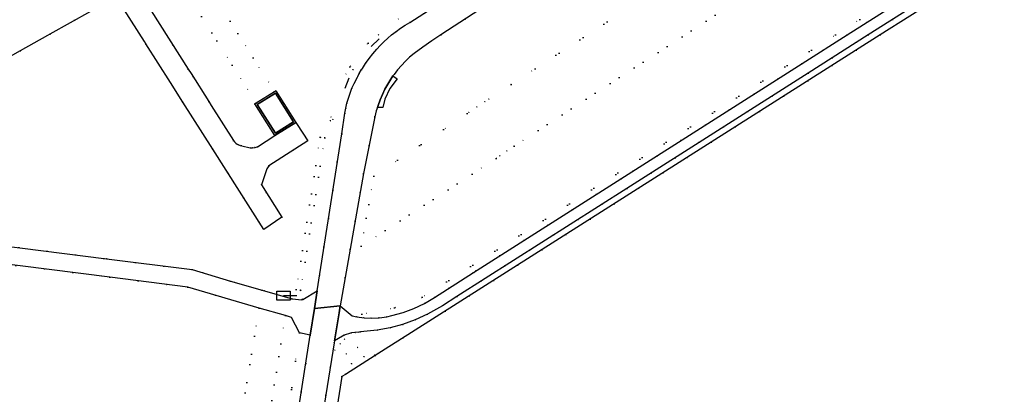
# Model space of a CAD drawing. Header units: metres. Extents: x 174791 to 179073, y 406431 to 409043.
# Tile 281 of 314: x 178170 to 178392, y 407919 to 408003. Entities that reach past the tile are written whole.
import ezdxf

# ---------------------------------------------------------------- set-up
doc = ezdxf.new("R2010")
doc.units = ezdxf.units.M
doc.linetypes.add('DOT', pattern=[6.35, 0, -6.35])
doc.layers.get('0').update_dxf_attribs({"color": 254})
for name, color, linetype in [('panden', 254, 'Continuous'), ('scheiding_hek', 254, 'Continuous'), ('straatmeubilair_afsluitboom', 254, 'Continuous'), ('terreindeelbegroeid', 254, 'DOT'), ('terreindeelonbegroeid', 254, 'DOT'), ('wegdeel_rijbaan', 254, 'Continuous'), ('wegdeel_voetpad', 254, 'Continuous')]:
    doc.layers.add(name, color=color, linetype=linetype)

# ---------------------------------------------------------------- blocks, each defined once
blk = doc.blocks.new('065')
at = {"color": 0, "linetype": 'Continuous'}
blk.add_line((0, 0), (3, 0), dxfattribs=at)
blk.add_3dface([(-1.5, 1), (1.5, 1), (1.5, -1), (-1.5, -1)], dxfattribs=at)

msp = doc.modelspace()

# ---------------------------------------------------------------- linework, layer by layer
at = {"layer": 'panden'}
msp.add_polyline3d([(178231.472, 407980.414, 0), (178227.407, 407977.876, 0), (178223.323, 407984.328, 0), (178227.403, 407986.874, 0)], close=True, dxfattribs=at)
at = {"layer": 'scheiding_hek'}
for p, q in [((178490.417, 408080.426), (178363.669, 408000)), ((178248.961, 407997.413), (178250.771, 407999.13)), ((178363.669, 408000), (178258.082, 407933.001)), ((178243.13, 407988.025), (178244.067, 407990.308)), ((178258.082, 407933.001), (178249.893, 407927.805)), ((178249.893, 407927.805), (178243.194, 407923.554)), ((178243.194, 407923.554), (178242.417, 407923.061)), ((178242.417, 407923.061), (178224.2, 407808.693))]:
    msp.add_line(p, q, dxfattribs=at)
at = {"layer": 'terreindeelbegroeid'}
for points in [[(178500, 408092.902, 0), (178353.59, 408000, 0), (178260.504, 407940.933, 0), (178254.272, 407938.57, 0), (178246.917, 407937.084, 0), (178245.785, 407936.518, 0), (178244.71, 407936.74, 0), (178242.029, 407939.02, 0), (178247.252, 407968.755, 0), (178249.823, 407981.574, 0), (178250.145, 407982.862, 0), (178250.392, 407983.668, 0), (178251.59, 407983.664, 0), (178252.078, 407985.5, 0), (178253.183, 407987.893, 0), (178254.866, 407990.075, 0), (178253.901, 407990.747, 0), (178254.147, 407991.102, 0), (178254.947, 407992.136, 0), (178255.799, 407993.128, 0), (178256.701, 407994.074, 0), (178257.65, 407994.973, 0), (178258.644, 407995.822, 0), (178260.625, 407997.248, 0), (178262.631, 407998.641, 0), (178264.659, 408000, 0), (178315.698, 408033.184, 0)], [(178431.131, 408047.481, 0), (178387.891, 408020.1, 0), (178356.203, 408000, 0), (178346.049, 407993.559, 0), (178305.198, 407967.579, 0), (178272.01, 407946.5, 0), (178263.24, 407940.89, 0), (178260.996, 407939.527, 0), (178258.636, 407938.379, 0), (178256.188, 407937.459, 0), (178253.665, 407936.774, 0), (178252.51, 407936.54, 0), (178250.757, 407936.302, 0), (178248.99, 407936.228, 0), (178247.381, 407936.304, 0), (178245.785, 407936.518, 0), (178246.917, 407937.084, 0), (178254.272, 407938.57, 0), (178260.504, 407940.933, 0), (178353.59, 408000, 0), (178500, 408092.902, 0)], [(178490.417, 408080.426, 0), (178388.948, 408016.04, 0), (178363.669, 408000, 0), (178258.082, 407933.001, 0), (178256.137, 407931.767, 0), (178249.893, 407927.805, 0), (178249.848, 407927.876, 0), (178246.563, 407933.117, 0), (178250.35, 407933.51, 0), (178253.243, 407934.019, 0), (178256.08, 407934.78, 0), (178258.918, 407935.82, 0), (178261.66, 407937.09, 0), (178265.063, 407938.977, 0), (178268.31, 407941.12, 0), (178306.57, 407965.42, 0), (178347.42, 407991.4, 0), (178360.978, 408000, 0), (178389.26, 408017.94, 0), (178432.5, 408045.32, 0)], [(178407.17, 408069.945, 0), (178351.535, 408034.617, 0), (178350.392, 408033.892, 0), (178325.428, 408018.041, 0), (178317.633, 408012.972, 0), (178280.518, 407988.841, 0), (178275.467, 407985.557, 0), (178274.575, 407984.977, 0), (178272.775, 407983.771, 0), (178271.017, 407982.55, 0), (178270.621, 407982.265, 0), (178249.569, 407968.157, 0), (178246.736, 407952.407, 0), (178277.13, 407972.168, 0), (178277.134, 407972.161, 0), (178277.181, 407972.202, 0), (178277.945, 407972.752, 0), (178279.538, 407973.858, 0), (178281.186, 407974.962, 0), (178331.915, 408007.945, 0), (178356.825, 408023.762, 0), (178423.579, 408066.149, 0)], [(178423.579, 408066.149, 0), (178356.825, 408023.762, 0), (178331.915, 408007.945, 0), (178281.186, 407974.962, 0), (178279.538, 407973.858, 0), (178277.945, 407972.752, 0), (178277.181, 407972.202, 0), (178277.134, 407972.161, 0), (178277.13, 407972.168, 0), (178246.736, 407952.407, 0), (178249.569, 407968.157, 0), (178270.621, 407982.265, 0), (178271.017, 407982.55, 0), (178272.775, 407983.771, 0), (178274.575, 407984.977, 0), (178275.467, 407985.557, 0), (178280.518, 407988.841, 0), (178317.633, 408012.972, 0), (178325.428, 408018.041, 0), (178350.392, 408033.892, 0), (178351.535, 408034.617, 0), (178407.17, 408069.945, 0)], [(178191.553, 408008.558, 0), (178197.951, 407998.488, 0), (178198.252, 407998.014, 0), (178203.805, 407989.274, 0), (178206.596, 407984.877, 0), (178213.312, 407974.294, 0), (178224.794, 407956.182, 0), (178228.852, 407958.93, 0), (178224.262, 407966.212, 0), (178225.486, 407969.818, 0), (178225.955, 407970.545, 0), (178234.705, 407976.116, 0), (178232.337, 407979.808, 0), (178232.036, 407980.278, 0), (178227.537, 407987.421, 0), (178227.233, 407987.22, 0), (178222.406, 407994.862, 0), (178210.335, 408013.973, 0)], [(178206.195, 408011.354, 0), (178217.695, 407993.209, 0), (178223.11, 407984.665, 0), (178222.787, 407984.448, 0), (178227.283, 407977.327, 0), (178223.354, 407974.762, 0), (178222.822, 407974.617, 0), (178222.275, 407974.556, 0), (178221.724, 407974.58, 0), (178219.834, 407974.999, 0), (178219.46, 407975.08, 0), (178219.103, 407975.217, 0), (178218.769, 407975.405, 0), (178218.468, 407975.641, 0), (178218.206, 407975.919, 0), (178217.988, 407976.234, 0), (178212.961, 407984.121, 0), (178212.402, 407984.997, 0), (178208.404, 407991.27, 0), (178207.756, 407992.287, 0), (178199.448, 408005.403, 0)], [(178271.595, 408011.797, 0), (178257.69, 408002.814, 0), (178256.626, 408002.174, 0), (178255.59, 408001.491, 0), (178254.582, 408000.766, 0), (178253.605, 408000, 0), (178252.716, 407999.245, 0), (178251.857, 407998.456, 0), (178251.029, 407997.635, 0), (178250.234, 407996.782, 0), (178249.353, 407995.755, 0), (178248.519, 407994.69, 0), (178247.734, 407993.589, 0), (178246.999, 407992.454, 0), (178246.835, 407992.174, 0), (178244.888, 407992.2, 0), (178243.294, 407991.169, 0), (178244.213, 407992.786, 0), (178248.332, 407998.157, 0), (178250.624, 408000, 0), (178255.16, 408003.628, 0)], [(178144.67, 407982.233, 0), (178169.94, 407996.424, 0), (178176.068, 407999.865, 0), (178176.566, 408000.144, 0), (178190.306, 408007.858, 0)], [(178255.16, 408003.628, 0), (178250.624, 408000, 0), (178248.332, 407998.157, 0), (178244.213, 407992.786, 0), (178243.294, 407991.169, 0), (178244.888, 407992.2, 0), (178246.835, 407992.174, 0), (178246.315, 407991.287, 0), (178245.956, 407990.602, 0), (178245.907, 407990.509, 0), (178245.144, 407989.05, 0), (178244.657, 407987.983, 0), (178244.226, 407986.893, 0), (178243.849, 407985.78, 0), (178243.53, 407984.649, 0), (178243.268, 407983.503, 0), (178243.065, 407982.345, 0), (178242.347, 407977.752, 0), (178240.326, 407980.962, 0), (178239.925, 407981.58, 0), (178239.794, 407980.662, 0), (178238.516, 407976.781, 0), (178237.528, 407976.937, 0), (178232.102, 407942.636, 0), (178233.09, 407942.479, 0), (178233.566, 407940.445, 0), (178233.372, 407940.331, 0), (178231.156, 407940.551, 0), (178224.459, 407942.483, 0), (178217.316, 407944.543, 0), (178208.692, 407947.13, 0), (178188.79, 407949.66, 0), (178156.195, 407953.805, 0)], [(178049.674, 407914.384, 0), (178085.551, 407936.891, 0), (178120.399, 407943.139, 0), (178156.164, 407949.694, 0), (178190.101, 407945.467, 0), (178207.693, 407943.167, 0), (178223.788, 407938.491, 0), (178212.419, 407870.83, 0)], [(178212.419, 407870.83, 0), (178223.788, 407938.491, 0), (178229.713, 407936.769, 0), (178219.869, 407876.669, 0)]]:
    msp.add_polyline3d(points, dxfattribs=at)
for points in [[(178242.347, 407977.752, 0), (178236.812, 407942.347, 0), (178233.566, 407940.445, 0), (178233.09, 407942.479, 0), (178238.516, 407976.781, 0), (178239.794, 407980.662, 0), (178239.925, 407981.58, 0), (178240.326, 407980.962, 0)], [(178238.516, 407976.781, 0), (178233.09, 407942.479, 0), (178232.102, 407942.636, 0), (178237.528, 407976.937, 0)], [(178232.863, 407932.9, 0), (178224.649, 407875.877, 0), (178219.869, 407876.669, 0), (178229.713, 407936.769, 0), (178231.01, 407936.392, 0)], [(178235.248, 407932.346, 0), (178225.011, 407866.929, 0), (178224.547, 407865.735, 0), (178223.862, 407864.653, 0), (178222.983, 407863.722, 0), (178221.941, 407862.978, 0), (178220.704, 407862.424, 0), (178219.38, 407862.132, 0), (178218.024, 407862.116, 0), (178217.658, 407862.177, 0), (178218.284, 407865.951, 0), (178220.013, 407875.848, 0), (178219.869, 407876.669, 0), (178224.649, 407875.877, 0), (178232.863, 407932.9, 0), (178232.873, 407932.881, 0)], [(178242.038, 407930.418, 0), (178240.659, 407930.639, 0), (178240.728, 407931.071, 0), (178242.529, 407932.172, 0), (178242.88, 407932.34, 0), (178244.309, 407932.847, 0), (178244.57, 407932.91, 0), (178245.375, 407932.994, 0), (178242.971, 407931.486, 0)], [(178249.848, 407927.876, 0), (178247.364, 407927.562, 0), (178245.896, 407929.615, 0), (178243.391, 407928.171, 0), (178244.585, 407925.963, 0), (178243.183, 407923.579, 0), (178240.808, 407929.01, 0), (178242.038, 407930.418, 0), (178242.971, 407931.486, 0), (178245.375, 407932.994, 0), (178246.236, 407933.083, 0), (178246.563, 407933.117, 0)], [(178242.038, 407930.418, 0), (178240.808, 407929.01, 0), (178243.183, 407923.579, 0), (178243.194, 407923.554, 0), (178242.417, 407923.061, 0), (178228.481, 407835.571, 0), (178225.479, 407836.049, 0), (178240.659, 407930.639, 0)], [(178249.848, 407927.876, 0), (178249.893, 407927.805, 0), (178243.194, 407923.554, 0), (178243.183, 407923.579, 0), (178244.585, 407925.963, 0), (178243.391, 407928.171, 0), (178245.896, 407929.615, 0), (178247.364, 407927.562, 0)]]:
    msp.add_polyline3d(points, close=True, dxfattribs=at)
at = {"layer": 'terreindeelonbegroeid'}
msp.add_polyline3d([(178227.233, 407987.22, 0), (178223.11, 407984.665, 0), (178217.695, 407993.209, 0), (178206.195, 408011.354, 0), (178206.359, 408011.458, 0), (178206.419, 408011.487, 0), (178207.663, 408012.276, 0), (178208.779, 408012.986, 0), (178210.035, 408013.777, 0), (178210.309, 408013.956, 0), (178210.335, 408013.973, 0), (178222.406, 407994.862, 0)], close=True, dxfattribs=at)
at = {"layer": 'wegdeel_rijbaan'}
for points in [[(178315.698, 408033.184, 0), (178264.659, 408000, 0), (178262.631, 407998.641, 0), (178260.625, 407997.248, 0), (178258.644, 407995.822, 0), (178257.65, 407994.973, 0), (178256.701, 407994.074, 0), (178255.799, 407993.128, 0), (178254.947, 407992.136, 0), (178254.147, 407991.102, 0), (178253.901, 407990.747, 0), (178253.401, 407990.028, 0), (178252.711, 407988.918, 0), (178252.079, 407987.773, 0), (178251.507, 407986.598, 0), (178250.988, 407985.377, 0), (178250.534, 407984.13, 0), (178250.392, 407983.668, 0), (178250.145, 407982.862, 0), (178249.823, 407981.574, 0), (178247.252, 407968.755, 0), (178242.029, 407939.02, 0), (178236.192, 407938.38, 0), (178236.812, 407942.347, 0), (178242.347, 407977.752, 0), (178243.065, 407982.345, 0), (178243.268, 407983.503, 0), (178243.53, 407984.649, 0), (178243.849, 407985.78, 0), (178244.226, 407986.893, 0), (178244.657, 407987.983, 0), (178245.144, 407989.05, 0), (178245.907, 407990.509, 0), (178245.956, 407990.602, 0), (178246.315, 407991.287, 0), (178246.835, 407992.174, 0), (178246.999, 407992.454, 0), (178247.734, 407993.589, 0), (178248.519, 407994.69, 0), (178249.353, 407995.755, 0), (178250.234, 407996.782, 0), (178251.029, 407997.635, 0), (178251.857, 407998.456, 0), (178252.716, 407999.245, 0), (178253.605, 408000, 0), (178254.582, 408000.766, 0), (178255.59, 408001.491, 0), (178256.626, 408002.174, 0), (178257.69, 408002.814, 0), (178271.595, 408011.797, 0)], [(178389.26, 408017.94, 0), (178360.978, 408000, 0), (178347.42, 407991.4, 0), (178306.57, 407965.42, 0), (178268.31, 407941.12, 0), (178265.063, 407938.977, 0), (178261.66, 407937.09, 0), (178258.918, 407935.82, 0), (178256.08, 407934.78, 0), (178253.243, 407934.019, 0), (178250.35, 407933.51, 0), (178246.563, 407933.117, 0), (178246.236, 407933.083, 0), (178245.375, 407932.994, 0), (178244.57, 407932.91, 0), (178244.309, 407932.847, 0), (178242.88, 407932.34, 0), (178242.529, 407932.172, 0), (178240.728, 407931.071, 0), (178241.743, 407937.393, 0), (178242.029, 407939.02, 0), (178244.71, 407936.74, 0), (178245.785, 407936.518, 0), (178247.381, 407936.304, 0), (178248.99, 407936.228, 0), (178250.757, 407936.302, 0), (178252.51, 407936.54, 0), (178253.665, 407936.774, 0), (178256.188, 407937.459, 0), (178258.636, 407938.379, 0), (178260.996, 407939.527, 0), (178263.24, 407940.89, 0), (178272.01, 407946.5, 0), (178305.198, 407967.579, 0), (178346.049, 407993.559, 0), (178356.203, 408000, 0), (178387.891, 408020.1, 0)], [(178190.306, 408007.858, 0), (178176.566, 408000.144, 0), (178176.068, 407999.865, 0), (178169.94, 407996.424, 0), (178144.67, 407982.233, 0)], [(178199.448, 408005.403, 0), (178207.756, 407992.287, 0), (178208.404, 407991.27, 0), (178212.402, 407984.997, 0), (178212.961, 407984.121, 0), (178217.988, 407976.234, 0), (178218.206, 407975.919, 0), (178218.468, 407975.641, 0), (178218.769, 407975.405, 0), (178219.103, 407975.217, 0), (178219.46, 407975.08, 0), (178219.834, 407974.999, 0), (178221.724, 407974.58, 0), (178222.275, 407974.556, 0), (178222.822, 407974.617, 0), (178223.354, 407974.762, 0), (178227.283, 407977.327, 0), (178229.492, 407978.699, 0), (178232.036, 407980.278, 0), (178232.337, 407979.808, 0), (178234.705, 407976.116, 0), (178225.955, 407970.545, 0), (178225.486, 407969.818, 0), (178224.262, 407966.212, 0), (178228.852, 407958.93, 0), (178224.794, 407956.182, 0), (178213.312, 407974.294, 0), (178206.596, 407984.877, 0), (178203.805, 407989.274, 0), (178198.252, 407998.014, 0), (178197.951, 407998.488, 0), (178191.553, 408008.558, 0)]]:
    msp.add_polyline3d(points, dxfattribs=at)
for points in [[(178250.392, 407983.668, 0), (178250.534, 407984.13, 0), (178250.988, 407985.377, 0), (178251.507, 407986.598, 0), (178252.079, 407987.773, 0), (178252.711, 407988.918, 0), (178253.401, 407990.028, 0), (178253.901, 407990.747, 0), (178254.866, 407990.075, 0), (178253.183, 407987.893, 0), (178252.078, 407985.5, 0), (178251.59, 407983.664, 0)], [(178232.036, 407980.278, 0), (178229.492, 407978.699, 0), (178227.283, 407977.327, 0), (178222.787, 407984.448, 0), (178223.11, 407984.665, 0), (178227.233, 407987.22, 0), (178227.537, 407987.421, 0)], [(178223.323, 407984.328, 0), (178227.407, 407977.876, 0), (178231.472, 407980.414, 0), (178227.403, 407986.874, 0)], [(178240.728, 407931.071, 0), (178240.659, 407930.639, 0), (178225.479, 407836.049, 0), (178220.307, 407836.873, 0), (178225.011, 407866.929, 0), (178235.248, 407932.346, 0), (178236.192, 407938.38, 0), (178242.029, 407939.02, 0), (178241.743, 407937.393, 0)]]:
    msp.add_polyline3d(points, close=True, dxfattribs=at)
at = {"layer": 'wegdeel_voetpad'}
msp.add_polyline3d([(178156.195, 407953.805, 0), (178188.79, 407949.66, 0), (178208.692, 407947.13, 0), (178217.316, 407944.543, 0), (178224.459, 407942.483, 0), (178231.156, 407940.551, 0), (178233.372, 407940.331, 0), (178233.566, 407940.445, 0), (178236.812, 407942.347, 0), (178236.192, 407938.38, 0), (178235.248, 407932.346, 0), (178232.873, 407932.881, 0), (178232.863, 407932.9, 0), (178231.01, 407936.392, 0), (178229.713, 407936.769, 0), (178223.788, 407938.491, 0), (178207.693, 407943.167, 0), (178190.101, 407945.467, 0), (178156.164, 407949.694, 0)], dxfattribs=at)

# ---------------------------------------------------------------- block references
at = {"layer": 'straatmeubilair_afsluitboom'}
msp.add_blockref('065', (178229.208, 407941.275), dxfattribs=at)

doc.saveas('drawing.dxf')
